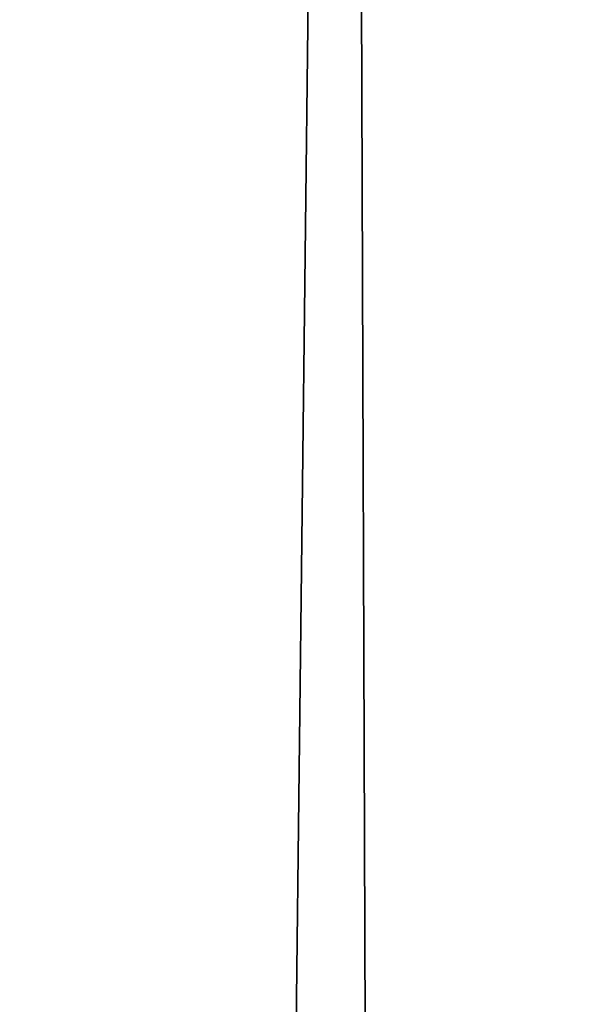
# Model space of a CAD drawing. Header units: millimetres. Extents: x -455 to 455, y -678 to 20.
# Tile 306 of 656: x -2.199 to -2.044, y -52.388 to -52.116. Entities that reach past the tile are written whole.
import ezdxf

# ---------------------------------------------------------------- set-up
doc = ezdxf.new("R2010")
doc.units = ezdxf.units.MM
doc.header["$LTSCALE"] = 65.185185
for name, color, linetype in [('237', 7, 'CONTINUOUS'), ('362', 7, 'CONTINUOUS'), ('375', 7, 'CONTINUOUS'), ('566', 7, 'CONTINUOUS'), ('568', 7, 'CONTINUOUS')]:
    doc.layers.add(name, color=color, linetype=linetype)

msp = doc.modelspace()

# ---------------------------------------------------------------- linework, layer by layer
at = {"layer": '237', "linetype": 'Continuous'}
for points in [[(-2.02482, -74.85131, -2.96229), (-2.2, -25, -1.35), (-2.63505, -74.85131, -1.35), (-2.02482, -74.85131, -2.96229)], [(-1.87094, -25.60872, -2.45872), (-2.2, -25, -1.35), (-2.02482, -74.85131, -2.96229), (-1.87094, -25.60872, -2.45872)]]:
    msp.add_3dface(points, dxfattribs=at)
at = {"layer": '362', "linetype": 'Continuous'}
for points in [[(-2, -74.7, 19.85), (-2, 0, 19.85), (-4.05718, -6.35378, 19.03358), (-2, -74.7, 19.85)], [(-2, -74.7, 19.85), (-4.05718, -6.35378, 19.03358), (-4.12132, -74.7, 18.97132), (-2, -74.7, 19.85)]]:
    msp.add_3dface(points, dxfattribs=at)
at = {"layer": '375', "linetype": 'Continuous'}
for points in [[(-2, -41.71041, -6.15), (-2.34238, -71.5, -6.28562), (-2.35355, -41.71041, -6.29645), (-2, -41.71041, -6.15)], [(-2, -71.5, -6.15), (-2.34238, -71.5, -6.28562), (-2, -41.71041, -6.15), (-2, -71.5, -6.15)]]:
    msp.add_3dface(points, dxfattribs=at)
at = {"layer": '566', "linetype": 'Continuous'}
for points in [[(-2.09344, -12.78906, 15.05), (-1.9099, -11.79276, 15.84277), (-2.63505, -74.85131, 15.05), (-2.09344, -12.78906, 15.05)], [(-2.63505, -74.85131, 15.05), (-1.9099, -11.79276, 15.84277), (-2.02482, -74.85131, 16.66229), (-2.63505, -74.85131, 15.05)]]:
    msp.add_3dface(points, dxfattribs=at)
at = {"layer": '568', "linetype": 'Continuous'}
msp.add_3dface([(-2.63505, -74.85131, 15.05), (-2.32584, -39.4198, 14.79427), (-2.09344, -12.78906, 15.05), (-2.63505, -74.85131, 15.05)], dxfattribs=at)

doc.saveas('drawing.dxf')
